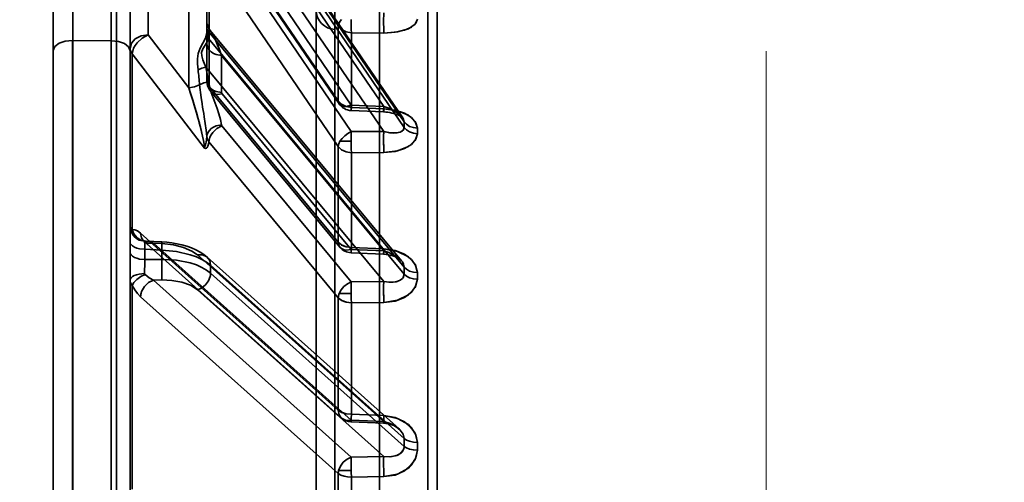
# Model space of a CAD drawing. Header units: millimetres. Extents: x -1465 to 393277, y -3788 to 454312.
# Tile 517 of 656: x 375454 to 375505, y 11073 to 11097. Entities that reach past the tile are written whole.
import ezdxf

# ---------------------------------------------------------------- set-up
doc = ezdxf.new("R2010")
doc.units = ezdxf.units.MM
doc.header["$XCLIPFRAME"] = 2
doc.linetypes.add('DASHED', pattern=[0.75, 0.5, -0.25])
for name, color, linetype in [('AHU03-3-68634OBJ', 8, 'Continuous'), ('EC-MTR_250-0_7OBJ', 8, 'Continuous'), ('Konstrukcja - Siatka mod', 8, 'Continuous')]:
    doc.layers.add(name, color=color, linetype=linetype)
picture_1 = doc.add_image_def('image3.bmp', size_in_pixel=(1540, 807))

msp = doc.modelspace()

# ---------------------------------------------------------------- linework, layer by layer
at = {"layer": 'AHU03-3-68634OBJ', "color": 8, "linetype": 'Continuous', "lineweight": 35, "ltscale": 100}
msp.add_line((375455.692, 10914.69), (375455.692, 11182.69), dxfattribs=at)
at = {"layer": 'EC-MTR_250-0_7OBJ', "color": 8, "linetype": 'Continuous', "lineweight": 35, "ltscale": 100}
for p, q in [((375460.241, 11113.588), (375470.541, 11096.322)), ((375458.992, 10981.556), (375458.992, 11108.076)), ((375463.692, 11096.256), (375463.692, 11106.285)), ((375473.909, 11091.513), (375463.706, 11106.498)), ((375463.781, 11106.293), (375473.979, 11091.316)), ((375463.647, 11105.723), (375472.914, 11092.112)), ((375463.784, 11105.997), (375473.979, 11091.023)), ((375456.709, 11095.561), (375456.709, 11105.121)), ((375458.709, 11104.553), (375458.709, 11057.533)), ((375464.464, 11103.216), (375472.914, 11090.805)), ((375475.205, 11050.821), (375475.205, 11103.159)), ((375475.692, 11050.842), (375475.692, 11102.66)), ((375463.799, 11102.313), (375470.541, 11092.404)), ((375463.845, 11102.158), (375470.588, 11092.25)), ((375464.479, 11102.089), (375471.221, 11092.182)), ((375470.365, 11096.131), (375470.365, 11101.012)), ((375462.754, 11093.083), (375462.755, 11100.626)), ((375464.487, 11100.697), (375471.221, 11090.8)), ((375460.629, 11095.856), (375460.629, 11100.403)), ((375469.392, 11100.012), (375469.392, 11050.676)), ((375463.807, 11099.919), (375470.541, 11090.025)), ((375463.807, 11093.162), (375463.807, 11099.919)), ((375472.692, 11099.54), (375472.692, 10997.84)), ((375455.692, 11098.679), (375455.692, 11058.919)), ((375459.692, 11098.704), (375459.692, 11085.044)), ((375463.697, 11096.488), (375463.692, 11096.581)), ((375463.713, 11096.396), (375463.697, 11096.488)), ((375463.74, 11096.307), (375463.713, 11096.397)), ((375463.692, 11095.967), (375463.692, 11096.256)), ((375463.692, 11093.465), (375463.692, 11095.967)), ((375463.776, 11096.222), (375463.739, 11096.308)), ((375463.822, 11096.143), (375463.776, 11096.223)), ((375463.784, 11096.019), (375473.979, 11083.73)), ((375463.784, 11095.731), (375463.784, 11096.019)), ((375463.875, 11096.072), (375463.821, 11096.145)), ((375473.837, 11084.065), (375463.873, 11096.075)), ((375470.365, 11096.131), (375470.365, 11001.248)), ((375470.541, 11092.404), (375470.541, 11096.322)), ((375471.228, 11092.065), (375471.228, 11095.952)), ((375472.921, 11095.942), (375471.228, 11095.952)), ((375471.228, 11095.952), (375472.921, 11095.942)), ((375456.692, 11063.091), (375456.692, 11095.561)), ((375456.709, 11095.561), (375458.709, 11095.542)), ((375456.709, 11063.091), (375456.709, 11095.561)), ((375462.754, 11093.083), (375460.629, 11095.856)), ((375460.629, 11095.856), (375462.754, 11093.083)), ((375463.781, 11095.665), (375473.979, 11083.373)), ((375459.807, 11094.865), (375463.576, 11089.948)), ((375459.807, 11085.702), (375459.807, 11094.865)), ((375464.464, 11094.771), (375472.914, 11084.585)), ((375464.464, 11092.837), (375464.464, 11094.771)), ((375463.647, 11094.163), (375472.914, 11082.992)), ((375463.761, 11093.123), (375463.799, 11093.043)), ((375463.807, 11093.162), (375470.541, 11085.038)), ((375463.899, 11092.895), (375470.634, 11084.774)), ((375464.487, 11092.779), (375471.221, 11084.657)), ((375471.216, 11091.901), (375472.909, 11091.831)), ((375472.914, 11092.112), (375471.221, 11092.182)), ((375471.228, 11092.065), (375472.921, 11091.996)), ((375472.921, 11091.996), (375471.228, 11092.065)), ((375472.909, 11091.831), (375473.022, 11091.824)), ((375472.909, 11091.831), (375473.022, 11091.824)), ((375473.022, 11091.824), (375473.133, 11091.811)), ((375473.132, 11091.811), (375473.24, 11091.793)), ((375473.239, 11091.793), (375473.342, 11091.772)), ((375473.341, 11091.772), (375473.439, 11091.746)), ((375473.438, 11091.747), (375473.53, 11091.718)), ((375473.53, 11091.718), (375473.612, 11091.688)), ((375473.611, 11091.689), (375473.686, 11091.657)), ((375473.686, 11091.657), (375473.75, 11091.625)), ((375473.75, 11091.625), (375473.803, 11091.595)), ((375473.803, 11091.596), (375473.845, 11091.568)), ((375464.479, 11091.105), (375471.221, 11082.974)), ((375472.914, 11090.805), (375471.221, 11090.8)), ((375463.799, 11090.268), (375470.541, 11082.139)), ((375470.634, 11090.305), (375471.215, 11090.305)), ((375470.541, 11085.038), (375470.541, 11090.025)), ((375471.228, 11089.704), (375472.921, 11089.708)), ((375471.228, 11089.704), (375472.921, 11089.708)), ((375471.228, 11084.756), (375471.228, 11089.704)), ((375460.241, 11085.508), (375470.541, 11076.276)), ((375460.386, 11085.119), (375460.388, 11085.119)), ((375460.388, 11085.119), (375460.397, 11085.112)), ((375460.41, 11085.109), (375460.394, 11085.115)), ((375460.397, 11085.112), (375460.415, 11085.097)), ((375460.415, 11085.097), (375470.716, 11075.867)), ((375459.692, 11085.044), (375459.692, 11084.506)), ((375460.464, 11084.667), (375461.342, 11084.626)), ((375460.464, 11084.129), (375460.464, 11084.667)), ((375460.525, 11085.087), (375461.352, 11085.048)), ((375460.921, 11084.98), (375461.342, 11084.961)), ((375460.921, 11084.98), (375471.221, 11075.751)), ((375461.342, 11084.141), (375461.342, 11084.626)), ((375472.914, 11084.585), (375471.221, 11084.657)), ((375471.228, 11084.756), (375472.921, 11084.685)), ((375459.692, 11084.506), (375459.692, 11057.686)), ((375460.464, 11084.129), (375461.342, 11084.141)), ((375463.212, 11084.369), (375472.914, 11075.679)), ((375473.71, 11075.304), (375463.718, 11084.253)), ((375471.215, 11084.485), (375472.908, 11084.413)), ((375472.908, 11084.413), (375473.039, 11084.403)), ((375463.892, 11083.832), (375473.979, 11074.798)), ((375463.892, 11083.425), (375463.892, 11083.832)), ((375460.921, 11083.06), (375461.342, 11083.066)), ((375460.921, 11083.06), (375471.221, 11073.831)), ((375463.892, 11083.425), (375473.979, 11074.391)), ((375459.807, 11072.166), (375459.807, 11082.785)), ((375463.212, 11082.551), (375472.914, 11073.862)), ((375472.914, 11082.992), (375471.221, 11082.974)), ((375460.241, 11082.195), (375470.541, 11072.968)), ((375470.541, 11076.276), (375470.541, 11082.139)), ((375470.588, 11082.366), (375471.216, 11082.366)), ((375472.921, 11081.897), (375471.228, 11081.88)), ((375471.228, 11081.88), (375472.921, 11081.897)), ((375471.228, 11076.062), (375471.228, 11081.88)), ((375472.921, 11075.991), (375471.228, 11076.062)), ((375471.216, 11075.663), (375472.908, 11075.592)), ((375472.914, 11075.679), (375471.221, 11075.751)), ((375472.908, 11075.592), (375473.022, 11075.583)), ((375473.021, 11075.583), (375473.133, 11075.565)), ((375473.131, 11075.565), (375473.239, 11075.539)), ((375473.238, 11075.54), (375473.34, 11075.507)), ((375473.339, 11075.508), (375473.435, 11075.47)), ((375473.979, 11074.798), (375473.979, 11074.391)), ((375474.666, 11074.192), (375474.666, 11074.594)), ((375472.914, 11073.862), (375471.221, 11073.831)), ((375470.541, 11066.453), (375470.541, 11072.968)), ((375470.562, 11073.132), (375471.219, 11073.132)), ((375472.921, 11072.81), (375471.228, 11072.78)), ((375471.228, 11066.315), (375471.228, 11072.78))]:
    msp.add_line(p, q, dxfattribs=at)
at = {"layer": 'EC-MTR_250-0_7OBJ', "color": 8, "linetype": 'Continuous', "lineweight": 35, "ltscale": 100, "flags": 128}
for points in [[(375470.715, 11096.644), (375470.643, 11096.557), (375470.588, 11096.473), (375470.554, 11096.393), (375470.541, 11096.322)], [(375471.228, 11095.952), (375471.225, 11096.013), (375471.222, 11096.078), (375471.22, 11096.145), (375471.218, 11096.213), (375471.217, 11096.279), (375471.216, 11096.342), (375471.216, 11096.402), (375471.215, 11096.458), (375471.215, 11096.511), (375471.215, 11096.562), (375471.215, 11096.609), (375471.216, 11096.644)], [(375472.908, 11096.634), (375472.908, 11096.421), (375472.911, 11096.223), (375472.915, 11096.06), (375472.921, 11095.942)], [(375474.666, 11096.67), (375474.55, 11096.406), (375474.197, 11096.168), (375473.632, 11096.001), (375472.921, 11095.942)], [(375472.921, 11095.942), (375473.502, 11095.98), (375473.992, 11096.09), (375474.365, 11096.256), (375474.592, 11096.456), (375474.666, 11096.67)], [(375463.238, 11094.028), (375463.213, 11094.336), (375463.211, 11094.603), (375463.248, 11094.877), (375463.345, 11095.146), (375463.493, 11095.415), (375463.628, 11095.682), (375463.69, 11095.929)], [(375463.692, 11095.967), (375463.691, 11095.954), (375463.691, 11095.941), (375463.69, 11095.929)], [(375463.69, 11095.929), (375463.713, 11095.795), (375463.781, 11095.665)], [(375463.692, 11096.256), (375463.697, 11096.196), (375463.715, 11096.135), (375463.744, 11096.075), (375463.784, 11096.019)], [(375463.88, 11096.066), (375463.855, 11096.094), (375463.834, 11096.112), (375463.816, 11096.119), (375463.802, 11096.114), (375463.791, 11096.095), (375463.785, 11096.063), (375463.784, 11096.019)], [(375463.793, 11096.093), (375463.784, 11096.019)], [(375463.842, 11096.105), (375463.811, 11096.115), (375463.793, 11096.093)], [(375463.872, 11096.076), (375463.842, 11096.105)], [(375463.892, 11096.05), (375463.872, 11096.076)], [(375464.464, 11094.771), (375464.387, 11094.974), (375464.317, 11095.153), (375464.253, 11095.312), (375464.194, 11095.451), (375464.141, 11095.574), (375464.093, 11095.681), (375464.049, 11095.774), (375464.008, 11095.854), (375463.972, 11095.923), (375463.938, 11095.981), (375463.907, 11096.029), (375463.88, 11096.066)], [(375464.464, 11094.771), (375464.386, 11094.978), (375464.312, 11095.167), (375464.243, 11095.337), (375464.18, 11095.487), (375464.122, 11095.618), (375464.068, 11095.734), (375464.007, 11095.857), (375463.958, 11095.947), (375463.92, 11096.009), (375463.892, 11096.05)], [(375471.228, 11095.952), (375470.953, 11096.001), (375470.714, 11096.13), (375470.541, 11096.322)], [(375456.692, 11095.561), (375456.314, 11095.522), (375455.995, 11095.411), (375455.772, 11095.239), (375455.692, 11095.03)], [(375458.709, 11095.542), (375459.082, 11095.5), (375459.394, 11095.389), (375459.613, 11095.218), (375459.692, 11095.011)], [(375459.692, 11095.15), (375459.762, 11095.41), (375459.963, 11095.634), (375460.266, 11095.79), (375460.629, 11095.856)], [(375460.629, 11095.856), (375460.319, 11095.678), (375460.057, 11095.432), (375459.956, 11095.292), (375459.878, 11095.148), (375459.807, 11094.865)], [(375459.807, 11094.865), (375459.878, 11095.148), (375459.956, 11095.292), (375460.057, 11095.432), (375460.319, 11095.678), (375460.629, 11095.856)], [(375463.781, 11095.665), (375463.714, 11095.479), (375463.603, 11095.309), (375463.478, 11095.122), (375463.415, 11094.927), (375463.426, 11094.749), (375463.482, 11094.547), (375463.552, 11094.369), (375463.647, 11094.163)], [(375463.692, 11095.398), (375463.704, 11095.288), (375463.743, 11095.176), (375463.814, 11095.065), (375463.913, 11094.965), (375464.036, 11094.882), (375464.175, 11094.822), (375464.464, 11094.771)], [(375464.464, 11094.771), (375464.176, 11094.822), (375464.037, 11094.882), (375463.914, 11094.964), (375463.815, 11095.064), (375463.744, 11095.175), (375463.704, 11095.288), (375463.692, 11095.398)], [(375463.784, 11095.731), (375463.783, 11095.708), (375463.783, 11095.686), (375463.781, 11095.665)], [(375459.807, 11094.865), (375459.743, 11094.955), (375459.705, 11095.051), (375459.692, 11095.15)], [(375459.692, 11095.15), (375459.705, 11095.052), (375459.743, 11094.956), (375459.807, 11094.865)], [(375463.647, 11094.163), (375463.432, 11094.116), (375463.238, 11094.028)], [(375463.647, 11094.163), (375463.433, 11094.116), (375463.238, 11094.028)], [(375463.647, 11094.163), (375463.682, 11093.982), (375463.784, 11093.401)], [(375463.314, 11093.235), (375463.535, 11093.346), (375463.784, 11093.401)], [(375463.692, 11093.464), (375463.696, 11093.378), (375463.709, 11093.291), (375463.731, 11093.206), (375463.761, 11093.123), (375463.799, 11093.043), (375463.845, 11092.967), (375463.899, 11092.895)], [(375463.692, 11093.464), (375463.721, 11093.308), (375463.807, 11093.162)], [(375463.692, 11093.464), (375463.705, 11093.352), (375463.746, 11093.238), (375463.817, 11093.128), (375463.916, 11093.028), (375464.039, 11092.947), (375464.177, 11092.887), (375464.464, 11092.837)], [(375464.455, 11091.157), (375464.406, 11091.441), (375464.325, 11091.723), (375464.226, 11092.002), (375464.174, 11092.141), (375464.121, 11092.28), (375464.069, 11092.419), (375464.018, 11092.558), (375463.923, 11092.838), (375463.783, 11093.401)], [(375463.783, 11093.401), (375463.923, 11092.837), (375464.018, 11092.558), (375464.069, 11092.419), (375464.121, 11092.28), (375464.174, 11092.141), (375464.226, 11092.002), (375464.325, 11091.722), (375464.405, 11091.441), (375464.454, 11091.157)], [(375463.314, 11093.235), (375463.054, 11093.13), (375462.754, 11093.083)], [(375463.576, 11089.948), (375463.556, 11090.138), (375463.518, 11090.348), (375463.473, 11090.566), (375463.415, 11090.813), (375463.361, 11091.028), (375463.301, 11091.261), (375463.224, 11091.543), (375463.15, 11091.804), (375463.068, 11092.083), (375462.96, 11092.44), (375462.83, 11092.852), (375462.754, 11093.083)], [(375462.754, 11093.083), (375462.832, 11092.845), (375462.966, 11092.42), (375463.073, 11092.068), (375463.154, 11091.79), (375463.229, 11091.524), (375463.305, 11091.246), (375463.365, 11091.016), (375463.419, 11090.798), (375463.474, 11090.558), (375463.52, 11090.341), (375463.558, 11090.13), (375463.576, 11089.948)], [(375463.314, 11093.236), (375463.392, 11092.584), (375463.445, 11092.25), (375463.473, 11092.081), (375463.502, 11091.911), (375463.531, 11091.739), (375463.56, 11091.565), (375463.615, 11091.218), (375463.66, 11090.878), (375463.687, 11090.554)], [(375464.487, 11092.779), (375464.236, 11092.745), (375464.115, 11092.762), (375464.007, 11092.805), (375463.92, 11092.872), (375463.857, 11092.958), (375463.807, 11093.162)], [(375464.47, 11092.807), (375464.464, 11092.837)], [(375464.487, 11092.779), (375464.47, 11092.807)], [(375470.541, 11092.404), (375470.556, 11092.315), (375470.596, 11092.239), (375470.659, 11092.18), (375470.743, 11092.139), (375470.845, 11092.119), (375470.962, 11092.119), (375471.221, 11092.182)], [(375471.228, 11092.065), (375470.953, 11092.11), (375470.714, 11092.228), (375470.541, 11092.404)], [(375471.22, 11091.93), (375471.216, 11091.905), (375471.216, 11091.993), (375471.221, 11092.182)], [(375471.228, 11092.065), (375471.22, 11091.93)], [(375472.909, 11091.831), (375472.908, 11091.843), (375472.908, 11091.863), (375472.908, 11091.876), (375472.908, 11091.892), (375472.909, 11091.91), (375472.909, 11091.952), (375472.911, 11092), (375472.912, 11092.054), (375472.914, 11092.112)], [(375472.921, 11091.996), (375472.919, 11091.961), (375472.917, 11091.929), (375472.915, 11091.9), (375472.914, 11091.876), (375472.912, 11091.857), (375472.911, 11091.843), (375472.909, 11091.832)], [(375472.914, 11092.112), (375473.178, 11092.018), (375473.411, 11091.91), (375473.611, 11091.79), (375473.772, 11091.665), (375473.883, 11091.548), (375473.943, 11091.454), (375473.979, 11091.316)], [(375472.921, 11091.996), (375473.502, 11091.921), (375473.992, 11091.762), (375474.365, 11091.536), (375474.592, 11091.268), (375474.666, 11090.983)], [(375474.666, 11090.984), (375474.55, 11091.335), (375474.197, 11091.655), (375473.632, 11091.889), (375472.921, 11091.996)], [(375473.845, 11091.568), (375473.876, 11091.544), (375473.897, 11091.526), (375473.908, 11091.514)], [(375474.666, 11090.983), (375474.461, 11091.009), (375474.265, 11091.077), (375474.099, 11091.184), (375473.979, 11091.316)], [(375463.687, 11090.554), (375463.708, 11090.659), (375463.755, 11090.766), (375463.829, 11090.869), (375463.928, 11090.962), (375464.047, 11091.041), (375464.18, 11091.1), (375464.456, 11091.157)], [(375464.479, 11091.105), (375464.219, 11090.966), (375463.999, 11090.759), (375463.915, 11090.64), (375463.853, 11090.515), (375463.799, 11090.268)], [(375464.456, 11091.157), (375464.46, 11091.139), (375464.467, 11091.122), (375464.479, 11091.105)], [(375470.634, 11090.305), (375470.741, 11090.451), (375470.881, 11090.588), (375471.045, 11090.707), (375471.221, 11090.8)], [(375471.215, 11090.305), (375471.215, 11090.343), (375471.215, 11090.39), (375471.216, 11090.439), (375471.216, 11090.492), (375471.216, 11090.549), (375471.217, 11090.609), (375471.218, 11090.672), (375471.22, 11090.736), (375471.221, 11090.8)], [(375472.914, 11090.805), (375472.909, 11090.58), (375472.908, 11090.309)], [(375472.921, 11089.708), (375472.913, 11089.936), (375472.908, 11090.236), (375472.909, 11090.547), (375472.914, 11090.805)], [(375472.914, 11090.805), (375473.178, 11090.749), (375473.411, 11090.728), (375473.611, 11090.738), (375473.772, 11090.778), (375473.883, 11090.837), (375473.943, 11090.9), (375473.979, 11091.023)], [(375472.914, 11090.805), (375473.212, 11090.744), (375473.556, 11090.732), (375473.778, 11090.78), (375473.931, 11090.884), (375473.979, 11091.023)], [(375473.979, 11091.023), (375474.099, 11090.892), (375474.265, 11090.787), (375474.461, 11090.719), (375474.666, 11090.695)], [(375463.687, 11090.554), (375463.674, 11090.393), (375463.652, 11090.245), (375463.619, 11090.108), (375463.594, 11090.031), (375463.576, 11089.948)], [(375463.576, 11089.948), (375463.594, 11090.031), (375463.619, 11090.108), (375463.652, 11090.245), (375463.674, 11090.392), (375463.687, 11090.554)], [(375463.576, 11089.948), (375463.629, 11089.926), (375463.677, 11089.94), (375463.718, 11089.982), (375463.754, 11090.052), (375463.78, 11090.143), (375463.799, 11090.268)], [(375463.799, 11090.268), (375463.722, 11090.407), (375463.687, 11090.554)], [(375470.634, 11090.305), (375470.566, 11090.16), (375470.541, 11090.025)], [(375471.215, 11090.305), (375471.216, 11090.27), (375471.216, 11090.225), (375471.216, 11090.178), (375471.217, 11090.129), (375471.217, 11090.076), (375471.218, 11090.019), (375471.22, 11089.959), (375471.221, 11089.897), (375471.223, 11089.832), (375471.226, 11089.768), (375471.228, 11089.704)], [(375472.908, 11090.309), (375472.912, 11089.967), (375472.921, 11089.708)], [(375474.666, 11090.695), (375474.55, 11090.339), (375474.197, 11090.019), (375473.632, 11089.793), (375472.921, 11089.708)], [(375472.921, 11089.708), (375473.502, 11089.764), (375473.992, 11089.914), (375474.365, 11090.138), (375474.592, 11090.407), (375474.666, 11090.694)], [(375471.228, 11089.704), (375470.953, 11089.747), (375470.714, 11089.858), (375470.541, 11090.025)], [(375459.807, 11085.702), (375459.743, 11085.759), (375459.704, 11085.817), (375459.692, 11085.874)], [(375459.692, 11085.874), (375459.745, 11085.59), (375459.815, 11085.452), (375459.912, 11085.327), (375460.033, 11085.225), (375460.169, 11085.149), (375460.453, 11085.083)], [(375460.477, 11085.087), (375460.256, 11085.142), (375460.051, 11085.276), (375459.895, 11085.473), (375459.807, 11085.702)], [(375460.241, 11085.508), (375460.084, 11085.625), (375459.939, 11085.689), (375459.807, 11085.702)], [(375460.241, 11085.508), (375460.294, 11085.261), (375460.357, 11085.158), (375460.441, 11085.075), (375460.544, 11085.013), (375460.66, 11084.976), (375460.921, 11084.98)], [(375460.525, 11085.087), (375460.476, 11085.092), (375460.436, 11085.1), (375460.41, 11085.109), (375460.394, 11085.115)], [(375460.464, 11084.667), (375460.177, 11084.697), (375460.039, 11084.733), (375459.916, 11084.782), (375459.817, 11084.841), (375459.746, 11084.908), (375459.705, 11084.976), (375459.692, 11085.044)], [(375460.453, 11085.083), (375460.464, 11085.086), (375460.477, 11085.087)], [(375460.453, 11085.083), (375460.453, 11085.064), (375460.453, 11085.035), (375460.454, 11084.946), (375460.458, 11084.822), (375460.464, 11084.667)], [(375460.525, 11085.087), (375460.718, 11085.054), (375460.921, 11084.98)], [(375460.921, 11084.98), (375460.718, 11085.054), (375460.525, 11085.087)], [(375461.352, 11085.048), (375461.353, 11085.031), (375461.353, 11085.017), (375461.353, 11085), (375461.353, 11084.979), (375461.353, 11084.954), (375461.352, 11084.927), (375461.351, 11084.863), (375461.348, 11084.789), (375461.345, 11084.709), (375461.342, 11084.626)], [(375461.342, 11084.961), (375461.345, 11084.997), (375461.347, 11085.012), (375461.348, 11085.024), (375461.349, 11085.034), (375461.351, 11085.046)], [(375461.342, 11084.961), (375461.958, 11084.892), (375462.473, 11084.762), (375462.914, 11084.575), (375463.212, 11084.369)], [(375463.892, 11083.832), (375463.684, 11083.993), (375463.434, 11084.138), (375463.148, 11084.268), (375462.831, 11084.38), (375462.12, 11084.547), (375461.342, 11084.626)], [(375462.889, 11084.739), (375462.645, 11084.824), (375462.392, 11084.896), (375462.134, 11084.954), (375461.873, 11084.998), (375461.612, 11085.03), (375461.352, 11085.048)], [(375463.718, 11084.252), (375463.541, 11084.394), (375463.343, 11084.522), (375463.124, 11084.638), (375462.889, 11084.739)], [(375471.228, 11084.757), (375470.953, 11084.794), (375470.714, 11084.892), (375470.541, 11085.038)], [(375470.541, 11085.038), (375470.556, 11084.927), (375470.596, 11084.829), (375470.659, 11084.746), (375470.743, 11084.683), (375470.845, 11084.642), (375470.962, 11084.623), (375471.221, 11084.657)], [(375471.228, 11084.756), (375470.958, 11084.793), (375470.719, 11084.889), (375470.541, 11085.038)], [(375471.228, 11084.756), (375471.22, 11084.571), (375471.216, 11084.489), (375471.216, 11084.518), (375471.221, 11084.657)], [(375472.914, 11084.585), (375472.912, 11084.544), (375472.911, 11084.508), (375472.91, 11084.476), (375472.909, 11084.45), (375472.908, 11084.43), (375472.908, 11084.418), (375472.91, 11084.447), (375472.911, 11084.473), (375472.913, 11084.505), (375472.917, 11084.587), (375472.921, 11084.685)], [(375472.914, 11084.585), (375473.178, 11084.5), (375473.411, 11084.394), (375473.611, 11084.27), (375473.772, 11084.135), (375473.883, 11084.004), (375473.943, 11083.896), (375473.979, 11083.73)], [(375472.921, 11084.685), (375473.502, 11084.598), (375473.992, 11084.406), (375474.365, 11084.131), (375474.592, 11083.804), (375474.666, 11083.458)], [(375474.666, 11083.457), (375474.55, 11083.886), (375474.197, 11084.276), (375473.632, 11084.559), (375472.921, 11084.685)], [(375459.692, 11084.506), (375459.705, 11084.439), (375459.746, 11084.37), (375459.817, 11084.304), (375459.916, 11084.244), (375460.039, 11084.195), (375460.177, 11084.159), (375460.464, 11084.129)], [(375460.454, 11083.752), (375460.456, 11083.849), (375460.464, 11084.129)], [(375461.342, 11084.141), (375462.12, 11084.094), (375462.831, 11083.952), (375463.148, 11083.849), (375463.434, 11083.725), (375463.684, 11083.584), (375463.892, 11083.425)], [(375463.892, 11083.832), (375463.845, 11084.075), (375463.695, 11084.272), (375463.465, 11084.374), (375463.212, 11084.369)], [(375473.035, 11084.403), (375473.166, 11084.383), (375473.286, 11084.355), (375473.398, 11084.322), (375473.5, 11084.283), (375473.589, 11084.242), (375473.666, 11084.2), (375473.73, 11084.158), (375473.78, 11084.12), (375473.818, 11084.085), (375473.845, 11084.054)], [(375473.157, 11084.385), (375473.274, 11084.358), (375473.384, 11084.326), (375473.485, 11084.289), (375473.575, 11084.249), (375473.654, 11084.207), (375473.72, 11084.165), (375473.774, 11084.124), (375473.815, 11084.087), (375473.845, 11084.055)], [(375461.352, 11083.764), (375461.353, 11083.548), (375461.352, 11083.347), (375461.348, 11083.183), (375461.342, 11083.066)], [(375473.979, 11083.73), (375474.099, 11083.622), (375474.265, 11083.534), (375474.461, 11083.478), (375474.666, 11083.457)], [(375460.453, 11083.402), (375460.169, 11083.373), (375460.033, 11083.339), (375459.912, 11083.294), (375459.815, 11083.239), (375459.745, 11083.178), (375459.704, 11083.115), (375459.692, 11083.052)], [(375459.692, 11083.052), (375459.704, 11082.96), (375459.743, 11082.87), (375459.807, 11082.785)], [(375459.807, 11082.785), (375459.895, 11082.936), (375460.051, 11083.097), (375460.256, 11083.242), (375460.477, 11083.353)], [(375460.241, 11082.195), (375460.294, 11082.469), (375460.441, 11082.728), (375460.66, 11082.935), (375460.921, 11083.06)], [(375460.477, 11083.353), (375460.464, 11083.368), (375460.456, 11083.385), (375460.453, 11083.402)], [(375460.477, 11083.353), (375460.69, 11083.185), (375460.921, 11083.06)], [(375460.921, 11083.06), (375460.69, 11083.185), (375460.477, 11083.353)], [(375463.212, 11082.551), (375462.846, 11082.787), (375462.397, 11082.947), (375461.861, 11083.043), (375461.342, 11083.066)], [(375463.212, 11082.551), (375463.422, 11082.644), (375463.624, 11082.805), (375463.781, 11083.018), (375463.871, 11083.249)], [(375463.871, 11083.249), (375463.881, 11083.295), (375463.892, 11083.425)], [(375472.914, 11082.992), (375473.178, 11082.954), (375473.411, 11082.955), (375473.611, 11082.989), (375473.772, 11083.054), (375473.883, 11083.138), (375473.943, 11083.22), (375473.979, 11083.373)], [(375472.914, 11082.992), (375473.212, 11082.952), (375473.556, 11082.976), (375473.778, 11083.057), (375473.931, 11083.2), (375473.979, 11083.373)], [(375472.921, 11081.897), (375473.502, 11081.969), (375473.992, 11082.154), (375474.365, 11082.427), (375474.592, 11082.755), (375474.666, 11083.105)], [(375474.666, 11083.104), (375474.55, 11082.673), (375474.197, 11082.283), (375473.632, 11082.005), (375472.921, 11081.897)], [(375474.666, 11083.105), (375474.461, 11083.125), (375474.265, 11083.18), (375474.099, 11083.266), (375473.979, 11083.373)], [(375459.807, 11082.785), (375459.938, 11082.559), (375460.084, 11082.359), (375460.241, 11082.195)], [(375470.588, 11082.366), (375470.689, 11082.556), (375470.836, 11082.73), (375471.019, 11082.873), (375471.221, 11082.974)], [(375471.221, 11082.974), (375471.219, 11082.91), (375471.218, 11082.844), (375471.217, 11082.779), (375471.216, 11082.715), (375471.216, 11082.654), (375471.215, 11082.597), (375471.215, 11082.543), (375471.215, 11082.493), (375471.216, 11082.445), (375471.216, 11082.401), (375471.216, 11082.366)], [(375472.921, 11081.897), (375472.913, 11082.156), (375472.908, 11082.468), (375472.909, 11082.767), (375472.914, 11082.992)], [(375460.262, 11082.362), (375460.253, 11082.32), (375460.241, 11082.195)], [(375470.588, 11082.366), (375470.568, 11082.308), (375470.541, 11082.139)], [(375471.228, 11081.88), (375470.966, 11081.911), (375470.731, 11081.995), (375470.541, 11082.139)], [(375471.228, 11081.88), (375470.953, 11081.914), (375470.714, 11082.004), (375470.541, 11082.139)], [(375471.216, 11082.366), (375471.217, 11082.328), (375471.218, 11082.282), (375471.218, 11082.234), (375471.219, 11082.183), (375471.221, 11082.127), (375471.222, 11082.068), (375471.224, 11082.006), (375471.226, 11081.943), (375471.228, 11081.88)], [(375471.228, 11081.88), (375471.226, 11081.943), (375471.224, 11082.006), (375471.222, 11082.068), (375471.221, 11082.127), (375471.219, 11082.183), (375471.218, 11082.235), (375471.218, 11082.282), (375471.217, 11082.328), (375471.216, 11082.366)], [(375472.909, 11082.384), (375472.914, 11082.118), (375472.921, 11081.897)], [(375471.228, 11076.062), (375470.953, 11076.09), (375470.714, 11076.165), (375470.541, 11076.276)], [(375470.541, 11076.276), (375470.714, 11076.164), (375470.953, 11076.09), (375471.228, 11076.062)], [(375470.541, 11076.276), (375470.596, 11076.029), (375470.659, 11075.927), (375470.743, 11075.844), (375470.845, 11075.783), (375470.962, 11075.747), (375471.221, 11075.751)], [(375471.228, 11076.062), (375471.22, 11075.834), (375471.216, 11075.696), (375471.216, 11075.667), (375471.221, 11075.751)], [(375472.908, 11075.592), (375472.908, 11075.603), (375472.908, 11075.621), (375472.909, 11075.637), (375472.909, 11075.657), (375472.91, 11075.68), (375472.911, 11075.706), (375472.913, 11075.766), (375472.915, 11075.835), (375472.918, 11075.911), (375472.921, 11075.991)], [(375472.914, 11075.679), (375472.912, 11075.65), (375472.911, 11075.626), (375472.91, 11075.608), (375472.909, 11075.596), (375472.908, 11075.625), (375472.909, 11075.651), (375472.91, 11075.685), (375472.911, 11075.725), (375472.913, 11075.77), (375472.915, 11075.821), (375472.917, 11075.875), (375472.921, 11075.991)], [(375474.666, 11074.594), (375474.55, 11075.084), (375474.197, 11075.529), (375473.632, 11075.851), (375472.921, 11075.991)], [(375472.921, 11075.991), (375473.502, 11075.895), (375473.992, 11075.677), (375474.365, 11075.364), (375474.592, 11074.99), (375474.666, 11074.594)], [(375472.914, 11075.679), (375472.913, 11075.66), (375472.912, 11075.643), (375472.911, 11075.628), (375472.91, 11075.616), (375472.91, 11075.606), (375472.909, 11075.595)], [(375472.914, 11075.679), (375473.25, 11075.58), (375473.543, 11075.43), (375473.778, 11075.238), (375473.927, 11075.021), (375473.979, 11074.798)], [(375473.434, 11075.47), (375473.522, 11075.427), (375473.602, 11075.381)], [(375473.522, 11075.427), (375473.602, 11075.381), (375473.671, 11075.332), (375473.729, 11075.284)], [(375473.948, 11074.225), (375473.965, 11074.278), (375473.976, 11074.334), (375473.979, 11074.391)], [(375474.666, 11074.594), (375474.461, 11074.61), (375474.265, 11074.652), (375474.099, 11074.717), (375473.979, 11074.798)], [(375473.979, 11074.391), (375474.099, 11074.312), (375474.265, 11074.248), (375474.461, 11074.207), (375474.666, 11074.192)], [(375471.221, 11073.831), (375470.999, 11073.73), (375470.802, 11073.569), (375470.652, 11073.362), (375470.562, 11073.132)], [(375471.219, 11073.132), (375471.218, 11073.167), (375471.217, 11073.214), (375471.217, 11073.266), (375471.216, 11073.319), (375471.216, 11073.376), (375471.215, 11073.436), (375471.215, 11073.5), (375471.216, 11073.567), (375471.216, 11073.635), (375471.217, 11073.704), (375471.219, 11073.77), (375471.221, 11073.831)], [(375472.914, 11073.862), (375472.91, 11073.745), (375472.908, 11073.58), (375472.908, 11073.38), (375472.911, 11073.164)], [(375472.914, 11073.862), (375473.24, 11073.845), (375473.51, 11073.888), (375473.684, 11073.955), (375473.871, 11074.1), (375473.948, 11074.225)], [(375472.914, 11073.862), (375473.261, 11073.846), (375473.588, 11073.912), (375473.811, 11074.04), (375473.948, 11074.225)], [(375472.921, 11072.81), (375473.502, 11072.895), (375473.992, 11073.108), (375474.365, 11073.42), (375474.592, 11073.794), (375474.666, 11074.192)], [(375474.666, 11074.192), (375474.55, 11073.7), (375474.197, 11073.255), (375473.632, 11072.937), (375472.921, 11072.81)], [(375470.562, 11073.132), (375470.554, 11073.091), (375470.541, 11072.968)], [(375470.541, 11072.968), (375470.543, 11073.009), (375470.562, 11073.132)], [(375470.541, 11072.968), (375470.682, 11072.884), (375470.849, 11072.827), (375471.032, 11072.793), (375471.228, 11072.78)], [(375471.228, 11072.78), (375471.032, 11072.793), (375470.849, 11072.827), (375470.682, 11072.884), (375470.541, 11072.968)], [(375471.228, 11072.78), (375472.075, 11072.798), (375472.921, 11072.817)]]:
    msp.add_lwpolyline(points, dxfattribs=at)
at = {"layer": 'EC-MTR_250-0_7OBJ', "color": 8, "linetype": 'Continuous', "lineweight": 35, "ltscale": 100}
for centre, radius, start, end in [((375470.392, 11097.131), 1, 180, 268.5), ((375489.667, 11096.548), 16.759, 178.4618, 179.706), ((375421.992, 11089.666), 41.476, 4.9365, 6.0362), ((375424.766, 11089.933), 38.69, 4.8969, 6.0758), ((375471.249, 11092.7), 0.8, 214.2372, 267.6409), ((375515.81, 11091.169), 41.831, 179.7993, 180.2007), ((375515.594, 11091.169), 41.615, 179.7983, 180.2017), ((375515.296, 11090.839), 40.63, 179.7964, 180.2036), ((375515.087, 11090.839), 40.421, 179.7953, 180.2047), ((375460.493, 11084.413), 0.675, 87.2327, 91.3641), ((375460.493, 11084.429), 0.659, 87.1821, 91.4144), ((375471.249, 11085.285), 0.8, 219.6673, 267.5651), ((375475.276, 11083.564), 14.823, 177.817, 179.2754), ((375446.052, 11083.563), 15.301, 0.7542, 2.1659), ((375475.524, 11083.531), 15.072, 179.1607, 180.4903), ((375476.473, 11083.528), 16.021, 179.2001, 180.4509), ((375536.035, 11083.552), 62.056, 179.83517, 180.16483), ((375535.82, 11083.552), 61.841, 179.83459, 180.16541), ((375534.941, 11083.281), 60.275, 179.83275, 180.16725), ((375534.732, 11083.281), 60.066, 179.83217, 180.16783), ((375471.249, 11076.463), 0.8, 228.1389, 267.5833), ((375554.704, 11074.594), 80.725, 179.85543, 180.14457), ((375553.074, 11074.393), 78.408, 179.85331, 180.14669), ((375490.54, 11073.486), 19.324, 181.0472, 182.0934), ((375490.267, 11073.478), 19.051, 181.0397, 182.101), ((375492.515, 11073.526), 19.607, 181.0576, 182.091)]:
    msp.add_arc(centre, radius, start, end, dxfattribs=at)
at = {"layer": 'Konstrukcja - Siatka mod', "color": 8, "linetype": 'DASHED', "lineweight": 13, "ltscale": 100}
msp.add_line((375492.852, 2720), (375492.852, 19684.843), dxfattribs=at)

# ---------------------------------------------------------------- pictures from other files: only their frames are drawn
at = {"color": 8, "lineweight": 13}
image = msp.add_image(picture_1, insert=(374792.852, 10539.733), size_in_units=(1860, 974.456), dxfattribs=at)
image.set_boundary_path([(-0.5, -0.5), (1539.5, 806.5)])

doc.saveas('drawing.dxf')
